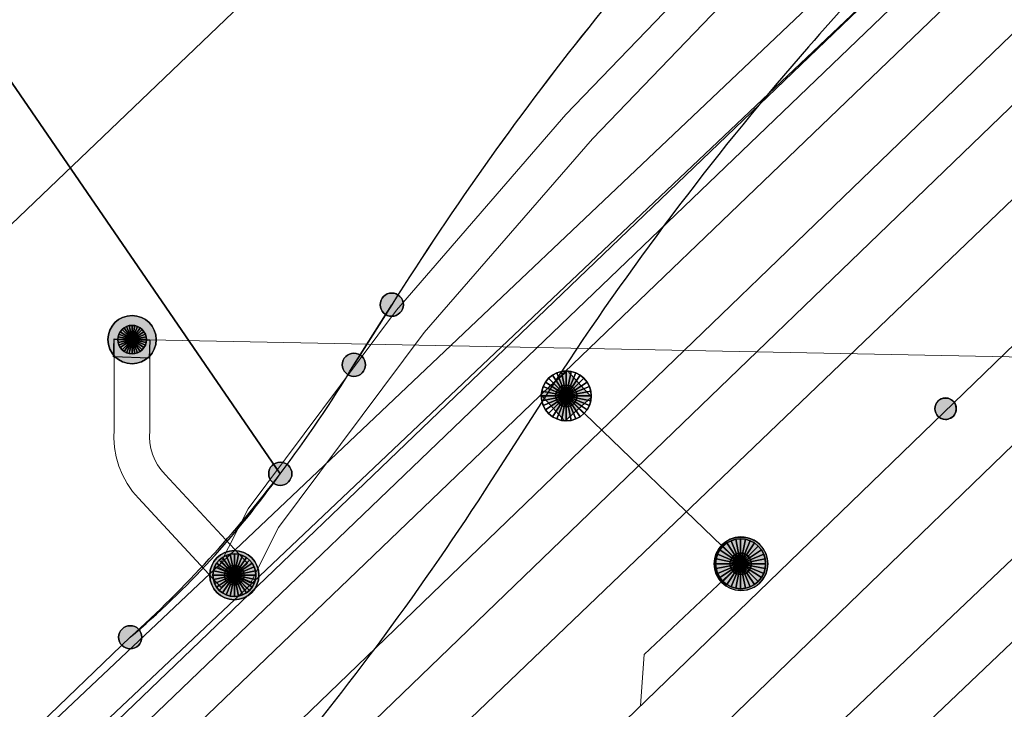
# Model space of a CAD drawing. Header units: metres. Extents: x 2695560 to 2696939, y 1260491 to 1262050.
# Tile 335 of 656: x 2695781 to 2695795, y 1261082 to 1261092. Entities that reach past the tile are written whole.
import ezdxf

# ---------------------------------------------------------------- set-up
doc = ezdxf.new("R2010")
doc.units = ezdxf.units.M
doc.linetypes.add('AUSGEZOGEN', pattern=[0])
for name, color, linetype in [('XR$1$AV_Grenzpunkte', 7, 'AUSGEZOGEN'), ('XR$1$AV_Linien (BB)', 7, 'AUSGEZOGEN'), ('XR$1$AW_LK_Schachtdeckel', 24, 'AUSGEZOGEN'), ('XR$1$AW_LK_Zwischenpunkt', 24, 'AUSGEZOGEN'), ('XR$1$EW_LK_Bauwerk', 1, 'AUSGEZOGEN'), ('XR$1$EW_LK_Knoten', 1, 'AUSGEZOGEN'), ('XR$1$Liegenschaftsgrenzen', 7, 'AUSGEZOGEN'), ('XR$1$PFAV', 255, 'AUSGEZOGEN'), ('XR$1$PFAW', 255, 'AUSGEZOGEN'), ('XR$1$PFEW', 255, 'AUSGEZOGEN'), ('XR$1$RAEW', 8, 'AUSGEZOGEN'), ('XR$1$RP_Abstandslinie', 7, 'AUSGEZOGEN')]:
    doc.layers.add(name, color=color, linetype=linetype)
for name, color, linetype, lineweight in [('XR$2$ABW-Linie-M-ungenau-tot', 6, 'AUSGEZOGEN', 18), ('XR$2$ABW-Linie-R-genau', 4, 'AUSGEZOGEN', 18), ('XR$2$ABW-LinieFlaeche-R-genau', 4, 'AUSGEZOGEN', 18), ('XR$2$ABW-Punkt', 6, 'AUSGEZOGEN', 18), ('XR$2$ELE-Flaeche-oberirdisch', 1, 'AUSGEZOGEN', 18), ('XR$2$ELE-Linie-oberirdisch', 1, 'AUSGEZOGEN', 18), ('XR$2$ELE-LinieFlaeche-genau', 1, 'AUSGEZOGEN', 18), ('XR$2$ELE-Punkt', 1, 'AUSGEZOGEN', 18), ('XR$2$GAS-LinieFlaeche-genau', 12, 'AUSGEZOGEN', 18), ('XR$2$WAS-Linie-genau', 5, 'AUSGEZOGEN', 18)]:
    doc.layers.add(name, color=color, linetype=linetype, lineweight=lineweight)

# ---------------------------------------------------------------- blocks, each defined once
blk = doc.blocks.new('COMPLEXOBJECT_626')
at = {"layer": 'XR$1$AV_Linien (BB)', "color": 7, "linetype": 'AUSGEZOGEN', "transparency": 33554687}
blk.add_line((5787.026, 11085.713), (5787.924, 11087.109), dxfattribs=at)
for centre, radius, start, end in [((5823.513, 11063.642), 42.631, 133.8338, 138.9261), ((5823.465, 11063.693), 42.562, 138.9357, 146.6215), ((5752.646, 11107.596), 40.753, 320.1117, 327.5233)]:
    blk.add_arc(centre, radius, start, end, dxfattribs=at)
blk = doc.blocks.new('COMPLEXOBJECT_644')
at = {"layer": 'XR$1$AV_Linien (BB)', "color": 7, "linetype": 'AUSGEZOGEN', "transparency": 33554687}
blk.add_line((5785.016, 11087.201), (5785.545, 11088.042), dxfattribs=at)
for centre, radius, start, end in [((5821.553, 11065.398), 42.536, 141.2131, 147.8362), ((5770.597, 11095.823), 16.8, 322.841, 329.1229)]:
    blk.add_arc(centre, radius, start, end, dxfattribs=at)
blk = doc.blocks.new('COMPLEXOBJECT_645')
at = {"layer": 'XR$1$AV_Linien (BB)', "color": 7, "linetype": 'AUSGEZOGEN', "transparency": 33554687}
blk.add_line((5763.82, 11066.05), (5781.887, 11083.386), dxfattribs=at)
blk.add_arc((5773.877, 11092.838), 12.389, 310.2789, 324.6798, dxfattribs=at)
blk = doc.blocks.new('BAV15')
at = {"layer": 'XR$1$PFAV', "transparency": 33554687}
blk.add_hatch(color=7, dxfattribs=at).paths.add_polyline_path([(0.5, 0), (0.49, 0.101), (0.459, 0.197), (0.41, 0.286), (0.344, 0.362), (0.264, 0.424), (0.174, 0.469), (0.076, 0.494), (-0.025, 0.499), (-0.125, 0.484), (-0.22, 0.449), (-0.306, 0.395), (-0.379, 0.326), (-0.437, 0.243), (-0.477, 0.15), (-0.497, 0.051), (-0.497, -0.051), (-0.477, -0.15), (-0.437, -0.243), (-0.379, -0.326), (-0.306, -0.395), (-0.22, -0.449), (-0.125, -0.484), (-0.025, -0.499), (0.076, -0.494), (0.174, -0.469), (0.264, -0.424), (0.344, -0.362), (0.41, -0.286), (0.459, -0.197), (0.49, -0.101)])
at = {"color": 7, "transparency": 33554687}
for start, end in [(90, 270), (270, 90)]:
    blk.add_arc((0, 0), 0.5, start, end, dxfattribs=at)
at = {"layer": 'XR$1$PFAV', "transparency": 33554687}
blk.add_circle((0, 0), 0.5, dxfattribs=at)
blk = doc.blocks.new('BAW2082')
at = {"layer": 'XR$1$PFAW', "transparency": 33554687}
blk.add_hatch(color=7, dxfattribs=at).paths.add_polyline_path([(0.509, -0.003), (0.499, 0.098), (0.469, 0.194), (0.42, 0.283), (0.354, 0.359), (0.274, 0.421), (0.183, 0.466), (0.085, 0.491), (-0.016, 0.496), (-0.116, 0.481), (-0.211, 0.446), (-0.297, 0.392), (-0.37, 0.323), (-0.428, 0.24), (-0.468, 0.147), (-0.488, 0.047), (-0.488, -0.054), (-0.468, -0.153), (-0.428, -0.246), (-0.37, -0.329), (-0.297, -0.398), (-0.211, -0.452), (-0.116, -0.487), (-0.016, -0.502), (0.085, -0.497), (0.183, -0.472), (0.274, -0.427), (0.354, -0.366), (0.42, -0.289), (0.469, -0.2), (0.499, -0.104)])
at = {"transparency": 33554687}
for start, end in [(91.1948, 268.8052), (268.8052, 91.1948)]:
    blk.add_arc((0.01, 0), 0.5, start, end, dxfattribs=at)
at = {"layer": 'XR$1$PFAW', "transparency": 33554687}
blk.add_circle((0.009, -0.003), 0.5, dxfattribs=at)
blk = doc.blocks.new('BAW2089')
at = {"layer": 'XR$1$PFAW', "transparency": 33554687}
blk.add_hatch(color=7, dxfattribs=at).paths.add_polyline_path([(-0.5, 0.5), (-0.5, -0.5), (0.5, -0.5), (0.5, 0.5)])
at = {"transparency": 33554687}
blk.add_lwpolyline([(-0.5, 0.5), (0.5, 0.5), (0.5, -0.5), (-0.5, -0.5), (-0.5, 0.5)], close=True, dxfattribs=at)
at = {"layer": 'XR$1$PFAW', "transparency": 33554687}
blk.add_lwpolyline([(-0.5, 0.5), (0.5, 0.5), (0.5, -0.5), (-0.5, -0.5), (-0.5, 0.5)], close=True, dxfattribs=at)
blk = doc.blocks.new('BEWLP2597')
at = {"layer": 'XR$1$PFEW', "transparency": 33554687}
blk.add_hatch(color=7, dxfattribs=at).paths.add_polyline_path([(-0.5, 0), (-0.497, -0.051), (-0.49, -0.101), (-0.477, -0.15), (-0.459, -0.197), (-0.437, -0.243), (-0.41, -0.286), (-0.379, -0.326), (-0.344, -0.362), (-0.306, -0.395), (-0.264, -0.424), (-0.22, -0.449), (-0.174, -0.469), (-0.125, -0.484), (-0.076, -0.494), (-0.025, -0.499), (0.025, -0.499), (0.076, -0.494), (0.125, -0.484), (0.174, -0.469), (0.22, -0.449), (0.264, -0.424), (0.306, -0.395), (0.344, -0.362), (0.379, -0.326), (0.41, -0.286), (0.437, -0.243), (0.459, -0.197), (0.477, -0.15), (0.49, -0.101), (0.497, -0.051), (0.5, 0), (0.497, 0.051), (0.49, 0.101), (0.477, 0.15), (0.459, 0.197), (0.437, 0.243), (0.41, 0.286), (0.379, 0.326), (0.344, 0.362), (0.306, 0.395), (0.264, 0.424), (0.22, 0.449), (0.174, 0.469), (0.125, 0.484), (0.076, 0.494), (0.025, 0.499), (-0.025, 0.499), (-0.076, 0.494), (-0.125, 0.484), (-0.174, 0.469), (-0.22, 0.449), (-0.264, 0.424), (-0.306, 0.395), (-0.344, 0.362), (-0.379, 0.326), (-0.41, 0.286), (-0.437, 0.243), (-0.459, 0.197), (-0.477, 0.15), (-0.49, 0.101), (-0.497, 0.051)])
at = {"color": 1, "transparency": 33554687}
for start, end in [(90, 180), (0, 90), (180, 270), (270, 0)]:
    blk.add_arc((0, 0), 0.5, start, end, dxfattribs=at)
at = {"layer": 'XR$1$PFEW', "transparency": 33554687}
blk.add_circle((0, 0), 0.5, dxfattribs=at)
blk = doc.blocks.new('BEWLP2574')
at = {"layer": 'XR$1$PFEW', "transparency": 33554687}
blk.add_hatch(color=7, dxfattribs=at).paths.add_polyline_path([(-0.5, 0), (-0.497, -0.051), (-0.489, -0.101), (-0.477, -0.15), (-0.459, -0.198), (-0.437, -0.243), (-0.41, -0.286), (-0.379, -0.326), (-0.344, -0.363), (-0.306, -0.396), (-0.264, -0.425), (-0.22, -0.449), (-0.173, -0.469), (-0.125, -0.485), (-0.075, -0.495), (-0.025, -0.5), (0.026, -0.5), (0.076, -0.495), (0.126, -0.485), (0.174, -0.469), (0.221, -0.449), (0.265, -0.425), (0.306, -0.396), (0.345, -0.363), (0.38, -0.326), (0.411, -0.286), (0.437, -0.243), (0.46, -0.198), (0.477, -0.15), (0.49, -0.101), (0.498, -0.051), (0.5, 0), (0.498, 0.05), (0.49, 0.1), (0.477, 0.149), (0.46, 0.197), (0.437, 0.242), (0.411, 0.285), (0.38, 0.325), (0.345, 0.362), (0.306, 0.395), (0.265, 0.424), (0.221, 0.448), (0.174, 0.468), (0.126, 0.484), (0.076, 0.494), (0.026, 0.499), (-0.025, 0.499), (-0.075, 0.494), (-0.125, 0.484), (-0.173, 0.468), (-0.22, 0.448), (-0.264, 0.424), (-0.306, 0.395), (-0.344, 0.362), (-0.379, 0.325), (-0.41, 0.285), (-0.437, 0.242), (-0.459, 0.197), (-0.477, 0.149), (-0.489, 0.1), (-0.497, 0.05)])
at = {"color": 1, "transparency": 33554687}
for start, end in [(90, 180), (0, 90), (180, 270), (270, 0)]:
    blk.add_arc((0, 0), 0.5, start, end, dxfattribs=at)
at = {"layer": 'XR$1$PFEW', "transparency": 33554687}
blk.add_circle((0, 0), 0.5, dxfattribs=at)
blk = doc.blocks.new('BEW957')
at = {"layer": 'XR$1$RAEW', "transparency": 33554687}
blk.add_hatch(color=1, dxfattribs=at).paths.add_polyline_path([(-0.5, 0), (-0.497, -0.051), (-0.49, -0.101), (-0.477, -0.15), (-0.459, -0.197), (-0.437, -0.243), (-0.41, -0.286), (-0.379, -0.326), (-0.344, -0.362), (-0.306, -0.395), (-0.264, -0.424), (-0.22, -0.449), (-0.174, -0.469), (-0.125, -0.484), (-0.076, -0.494), (-0.025, -0.499), (0.025, -0.499), (0.076, -0.494), (0.125, -0.484), (0.174, -0.469), (0.22, -0.449), (0.264, -0.424), (0.306, -0.395), (0.344, -0.362), (0.379, -0.326), (0.41, -0.286), (0.437, -0.243), (0.459, -0.197), (0.477, -0.15), (0.49, -0.101), (0.497, -0.051), (0.5, 0), (0.497, 0.051), (0.49, 0.101), (0.477, 0.15), (0.459, 0.197), (0.437, 0.243), (0.41, 0.286), (0.379, 0.326), (0.344, 0.362), (0.306, 0.395), (0.264, 0.424), (0.22, 0.449), (0.174, 0.469), (0.125, 0.484), (0.076, 0.494), (0.025, 0.499), (-0.025, 0.499), (-0.076, 0.494), (-0.125, 0.484), (-0.174, 0.469), (-0.22, 0.449), (-0.264, 0.424), (-0.306, 0.395), (-0.344, 0.362), (-0.379, 0.326), (-0.41, 0.286), (-0.437, 0.243), (-0.459, 0.197), (-0.477, 0.15), (-0.49, 0.101), (-0.497, 0.051)])
at = {"color": 1, "transparency": 33554687}
for start, end in [(90, 180), (180, 270), (0, 90), (270, 0)]:
    blk.add_arc((0, 0), 0.5, start, end, dxfattribs=at)
at = {"layer": 'XR$1$RAEW', "color": 1, "transparency": 33554687}
blk.add_circle((0, 0), 0.5, dxfattribs=at)
blk = doc.blocks.new('BEWLP2514')
at = {"layer": 'XR$1$PFEW', "transparency": 33554687}
blk.add_hatch(color=7, dxfattribs=at).paths.add_polyline_path([(0.5, 0), (-0.5, 0), (-0.5, -0.5), (0.5, -0.5)])
at = {"color": 1, "transparency": 33554687}
blk.add_lwpolyline([(-0.5, 0), (0.5, 0), (0.5, -0.5), (-0.5, -0.5), (-0.5, 0)], close=True, dxfattribs=at)
at = {"layer": 'XR$1$PFEW', "transparency": 33554687}
for p, q in [((-0.5, -0.5), (-0.5, 0)), ((-0.5, 0), (0.5, 0)), ((0.5, 0), (0.5, -0.5)), ((0.5, -0.5), (-0.5, -0.5))]:
    blk.add_line(p, q, dxfattribs=at)
blk = doc.blocks.new('ELE-SCHACHT_RUND')
at = {"layer": 'XR$2$ELE-Punkt', "linetype": 'AUSGEZOGEN', "lineweight": 25, "transparency": 33554687}
for points in [[(-115, 277, 2500), (0, 0, 2500), (-167, 249, 2500)], [(-115, 277), (0, 0), (-167, 249)], [(-115, 277, 2500), (-115, 277), (-167, 249), (-167, 249, 2500)], [(-59, 294, 2500), (0, 0, 2500), (-115, 277, 2500)], [(-59, 294), (0, 0), (-115, 277)], [(-59, 294, 2500), (-59, 294), (-115, 277), (-115, 277, 2500)], [(0, 300, 2500), (0, 0, 2500), (-59, 294, 2500)], [(0, 300), (0, 0), (-59, 294)], [(0, 300, 2500), (0, 300), (-59, 294), (-59, 294, 2500)], [(59, 294, 2500), (0, 0, 2500), (0, 300, 2500)], [(59, 294), (0, 0), (0, 300)], [(59, 294, 2500), (59, 294), (0, 300), (0, 300, 2500)], [(115, 277, 2500), (0, 0, 2500), (59, 294, 2500)], [(115, 277), (0, 0), (59, 294)], [(167, 249, 2500), (0, 0, 2500), (115, 277, 2500)], [(167, 249), (0, 0), (115, 277)], [(115, 277, 2500), (115, 277), (59, 294), (59, 294, 2500)], [(167, 249, 2500), (167, 249), (115, 277), (115, 277, 2500)], [(-249, 167, 2500), (0, 0, 2500), (-277, 115, 2500)], [(-249, 167), (0, 0), (-277, 115)], [(-249, 167, 2500), (-249, 167), (-277, 115), (-277, 115, 2500)], [(-212, 212, 2500), (0, 0, 2500), (-249, 167, 2500)], [(-212, 212), (0, 0), (-249, 167)], [(-212, 212, 2500), (-212, 212), (-249, 167), (-249, 167, 2500)], [(-167, 249, 2500), (0, 0, 2500), (-212, 212, 2500)], [(-167, 249), (0, 0), (-212, 212)], [(-167, 249, 2500), (-167, 249), (-212, 212), (-212, 212, 2500)], [(212, 212, 2500), (0, 0, 2500), (167, 249, 2500)], [(212, 212), (0, 0), (167, 249)], [(249, 167, 2500), (0, 0, 2500), (212, 212, 2500)], [(249, 167), (0, 0), (212, 212)], [(277, 115, 2500), (0, 0, 2500), (249, 167, 2500)], [(277, 115), (0, 0), (249, 167)], [(212, 212, 2500), (212, 212), (167, 249), (167, 249, 2500)], [(249, 167, 2500), (249, 167), (212, 212), (212, 212, 2500)], [(277, 115, 2500), (277, 115), (249, 167), (249, 167, 2500)], [(-294, 59, 2500), (0, 0, 2500), (-300, 0, 2500)], [(-294, 59), (0, 0), (-300, 0)], [(-294, 59, 2500), (-294, 59), (-300, 0), (-300, 0, 2500)], [(-300, 0, 2500), (0, 0, 2500), (-294, -59, 2500)], [(-300, 0), (0, 0), (-294, -59)], [(-277, 115, 2500), (0, 0, 2500), (-294, 59, 2500)], [(-277, 115), (0, 0), (-294, 59)], [(-277, 115, 2500), (-277, 115), (-294, 59), (-294, 59, 2500)], [(-294, -59, 2500), (0, 0, 2500), (-277, -115, 2500)], [(-294, -59), (0, 0), (-277, -115)], [(-277, -115, 2500), (0, 0, 2500), (-249, -167, 2500)], [(-277, -115), (0, 0), (-249, -167)], [(-249, -167, 2500), (0, 0, 2500), (-212, -212, 2500)], [(-249, -167), (0, 0), (-212, -212)], [(-212, -212, 2500), (0, 0, 2500), (-167, -249, 2500)], [(-212, -212), (0, 0), (-167, -249)], [(-167, -249, 2500), (0, 0, 2500), (-115, -277, 2500)], [(-167, -249), (0, 0), (-115, -277)], [(-115, -277, 2500), (0, 0, 2500), (-59, -294, 2500)], [(-115, -277), (0, 0), (-59, -294)], [(-59, -294, 2500), (0, 0, 2500), (0, -300, 2500)], [(-59, -294), (0, 0), (0, -300)], [(294, 59, 2500), (0, 0, 2500), (277, 115, 2500)], [(294, 59), (0, 0), (277, 115)], [(300, 0, 2500), (0, 0, 2500), (294, 59, 2500)], [(300, 0), (0, 0), (294, 59)], [(0, -300, 2500), (0, 0, 2500), (59, -294, 2500)], [(59, -294, 2500), (0, 0, 2500), (115, -277, 2500)], [(115, -277, 2500), (0, 0, 2500), (167, -249, 2500)], [(167, -249, 2500), (0, 0, 2500), (212, -212, 2500)], [(212, -212, 2500), (0, 0, 2500), (249, -167, 2500)], [(249, -167, 2500), (0, 0, 2500), (277, -115, 2500)], [(277, -115, 2500), (0, 0, 2500), (294, -59, 2500)], [(294, -59, 2500), (0, 0, 2500), (300, 0, 2500)], [(0, -300), (0, 0), (59, -294)], [(59, -294), (0, 0), (115, -277)], [(115, -277), (0, 0), (167, -249)], [(167, -249), (0, 0), (212, -212)], [(212, -212), (0, 0), (249, -167)], [(249, -167), (0, 0), (277, -115)], [(277, -115), (0, 0), (294, -59)], [(294, -59), (0, 0), (300, 0)], [(294, 59, 2500), (294, 59), (277, 115), (277, 115, 2500)], [(300, 0, 2500), (300, 0), (294, 59), (294, 59, 2500)], [(-300, 0, 2500), (-300, 0), (-294, -59), (-294, -59, 2500)], [(-294, -59, 2500), (-294, -59), (-277, -115), (-277, -115, 2500)], [(-277, -115, 2500), (-277, -115), (-249, -167), (-249, -167, 2500)], [(249, -167, 2500), (249, -167), (277, -115), (277, -115, 2500)], [(277, -115, 2500), (277, -115), (294, -59), (294, -59, 2500)], [(294, -59, 2500), (294, -59), (300, 0), (300, 0, 2500)], [(-249, -167, 2500), (-249, -167), (-212, -212), (-212, -212, 2500)], [(-212, -212, 2500), (-212, -212), (-167, -249), (-167, -249, 2500)], [(-167, -249, 2500), (-167, -249), (-115, -277), (-115, -277, 2500)], [(115, -277, 2500), (115, -277), (167, -249), (167, -249, 2500)], [(167, -249, 2500), (167, -249), (212, -212), (212, -212, 2500)], [(212, -212, 2500), (212, -212), (249, -167), (249, -167, 2500)], [(-115, -277, 2500), (-115, -277), (-59, -294), (-59, -294, 2500)], [(-59, -294, 2500), (-59, -294), (0, -300), (0, -300, 2500)], [(0, -300, 2500), (0, -300), (59, -294), (59, -294, 2500)], [(59, -294, 2500), (59, -294), (115, -277), (115, -277, 2500)]]:
    blk.add_3dface(points, dxfattribs=at)
blk = doc.blocks.new('ELE-TRAGWERK')
at = {"layer": 'XR$2$ELE-Punkt', "linetype": 'AUSGEZOGEN', "lineweight": 25, "transparency": 33554687}
blk.add_line((-141, -141, 2500), (141, 141, 2500), dxfattribs=at)
for points in [[(-141, 141, 2500), (0, 0, 2500), (-166, 111, 2500)], [(-141, 141), (0, 0), (-166, 111)], [(-141, 141, 2500), (-141, 141), (-166, 111), (-166, 111, 2500)], [(-111, 166, 2500), (0, 0, 2500), (-141, 141, 2500)], [(-111, 166), (0, 0), (-141, 141)], [(-111, 166, 2500), (-111, 166), (-141, 141), (-141, 141, 2500)], [(-77, 185, 2500), (0, 0, 2500), (-111, 166, 2500)], [(-77, 185), (0, 0), (-111, 166)], [(-77, 185, 2500), (-77, 185), (-111, 166), (-111, 166, 2500)], [(-39, 196, 2500), (0, 0, 2500), (-77, 185, 2500)], [(-39, 196), (0, 0), (-77, 185)], [(-39, 196, 2500), (-39, 196), (-77, 185), (-77, 185, 2500)], [(0, 200, 2500), (0, 0, 2500), (-39, 196, 2500)], [(0, 200), (0, 0), (-39, 196)], [(0, 200, 2500), (0, 200), (-39, 196), (-39, 196, 2500)], [(39, 196, 2500), (0, 0, 2500), (0, 200, 2500)], [(39, 196), (0, 0), (0, 200)], [(39, 196, 2500), (39, 196), (0, 200), (0, 200, 2500)], [(77, 185, 2500), (0, 0, 2500), (39, 196, 2500)], [(77, 185), (0, 0), (39, 196)], [(111, 166, 2500), (0, 0, 2500), (77, 185, 2500)], [(111, 166), (0, 0), (77, 185)], [(141, 141, 2500), (0, 0, 2500), (111, 166, 2500)], [(141, 141), (0, 0), (111, 166)], [(166, 111, 2500), (0, 0, 2500), (141, 141, 2500)], [(166, 111), (0, 0), (141, 141)], [(77, 185, 2500), (77, 185), (39, 196), (39, 196, 2500)], [(111, 166, 2500), (111, 166), (77, 185), (77, 185, 2500)], [(141, 141, 2500), (141, 141), (111, 166), (111, 166, 2500)], [(166, 111, 2500), (166, 111), (141, 141), (141, 141, 2500)], [(-196, 39, 2500), (0, 0, 2500), (-200, 0, 2500)], [(-196, 39), (0, 0), (-200, 0)], [(-196, 39, 2500), (-196, 39), (-200, 0), (-200, 0, 2500)], [(-200, 0, 2500), (0, 0, 2500), (-196, -39, 2500)], [(-200, 0), (0, 0), (-196, -39)], [(-185, 77, 2500), (0, 0, 2500), (-196, 39, 2500)], [(-185, 77), (0, 0), (-196, 39)], [(-185, 77, 2500), (-185, 77), (-196, 39), (-196, 39, 2500)], [(-196, -39, 2500), (0, 0, 2500), (-185, -77, 2500)], [(-196, -39), (0, 0), (-185, -77)], [(-166, 111, 2500), (0, 0, 2500), (-185, 77, 2500)], [(-166, 111), (0, 0), (-185, 77)], [(-166, 111, 2500), (-166, 111), (-185, 77), (-185, 77, 2500)], [(-185, -77, 2500), (0, 0, 2500), (-166, -111, 2500)], [(-185, -77), (0, 0), (-166, -111)], [(-166, -111, 2500), (0, 0, 2500), (-141, -141, 2500)], [(-166, -111), (0, 0), (-141, -141)], [(-141, -141, 2500), (0, 0, 2500), (-111, -166, 2500)], [(-141, -141), (0, 0), (-111, -166)], [(-111, -166, 2500), (0, 0, 2500), (-77, -185, 2500)], [(-111, -166), (0, 0), (-77, -185)], [(-77, -185, 2500), (0, 0, 2500), (-39, -196, 2500)], [(-77, -185), (0, 0), (-39, -196)], [(-39, -196, 2500), (0, 0, 2500), (0, -200, 2500)], [(-39, -196), (0, 0), (0, -200)], [(185, 77, 2500), (0, 0, 2500), (166, 111, 2500)], [(185, 77), (0, 0), (166, 111)], [(196, 39, 2500), (0, 0, 2500), (185, 77, 2500)], [(196, 39), (0, 0), (185, 77)], [(200, 0, 2500), (0, 0, 2500), (196, 39, 2500)], [(200, 0), (0, 0), (196, 39)], [(0, -200, 2500), (0, 0, 2500), (39, -196, 2500)], [(39, -196, 2500), (0, 0, 2500), (77, -185, 2500)], [(77, -185, 2500), (0, 0, 2500), (111, -166, 2500)], [(111, -166, 2500), (0, 0, 2500), (141, -141, 2500)], [(141, -141, 2500), (0, 0, 2500), (166, -111, 2500)], [(166, -111, 2500), (0, 0, 2500), (185, -77, 2500)], [(185, -77, 2500), (0, 0, 2500), (196, -39, 2500)], [(196, -39, 2500), (0, 0, 2500), (200, 0, 2500)], [(0, -200), (0, 0), (39, -196)], [(39, -196), (0, 0), (77, -185)], [(77, -185), (0, 0), (111, -166)], [(111, -166), (0, 0), (141, -141)], [(141, -141), (0, 0), (166, -111)], [(166, -111), (0, 0), (185, -77)], [(185, -77), (0, 0), (196, -39)], [(196, -39), (0, 0), (200, 0)], [(185, 77, 2500), (185, 77), (166, 111), (166, 111, 2500)], [(196, 39, 2500), (196, 39), (185, 77), (185, 77, 2500)], [(200, 0, 2500), (200, 0), (196, 39), (196, 39, 2500)], [(-200, 0, 2500), (-200, 0), (-196, -39), (-196, -39, 2500)], [(-196, -39, 2500), (-196, -39), (-185, -77), (-185, -77, 2500)], [(-185, -77, 2500), (-185, -77), (-166, -111), (-166, -111, 2500)], [(-166, -111, 2500), (-166, -111), (-141, -141), (-141, -141, 2500)], [(141, -141, 2500), (141, -141), (166, -111), (166, -111, 2500)], [(166, -111, 2500), (166, -111), (185, -77), (185, -77, 2500)], [(185, -77, 2500), (185, -77), (196, -39), (196, -39, 2500)], [(196, -39, 2500), (196, -39), (200, 0), (200, 0, 2500)], [(-141, -141, 2500), (-141, -141), (-111, -166), (-111, -166, 2500)], [(-111, -166, 2500), (-111, -166), (-77, -185), (-77, -185, 2500)], [(-77, -185, 2500), (-77, -185), (-39, -196), (-39, -196, 2500)], [(-39, -196, 2500), (-39, -196), (0, -200), (0, -200, 2500)], [(0, -200, 2500), (0, -200), (39, -196), (39, -196, 2500)], [(39, -196, 2500), (39, -196), (77, -185), (77, -185, 2500)], [(77, -185, 2500), (77, -185), (111, -166), (111, -166, 2500)], [(111, -166, 2500), (111, -166), (141, -141), (141, -141, 2500)]]:
    blk.add_3dface(points, dxfattribs=at)
blk = doc.blocks.new('ABW-EINLAUFSCHACHT_RUND')
at = {"layer": 'XR$2$ABW-Linie-M-ungenau-tot', "linetype": 'AUSGEZOGEN', "lineweight": 25, "transparency": 33554687}
for points in [[(-57, 139, 2500), (0, 0, 2500), (-83, 125, 2500)], [(-57, 139), (0, 0), (-83, 125)], [(-57, 139, 2500), (-57, 139), (-83, 125), (-83, 125, 2500)], [(-29, 147, 2500), (0, 0, 2500), (-57, 139, 2500)], [(-29, 147), (0, 0), (-57, 139)], [(-29, 147, 2500), (-29, 147), (-57, 139), (-57, 139, 2500)], [(0, 150, 2500), (0, 0, 2500), (-29, 147, 2500)], [(0, 150), (0, 0), (-29, 147)], [(0, 150, 2500), (0, 150), (-29, 147), (-29, 147, 2500)], [(29, 147, 2500), (0, 0, 2500), (0, 150, 2500)], [(29, 147), (0, 0), (0, 150)], [(29, 147, 2500), (29, 147), (0, 150), (0, 150, 2500)], [(57, 139, 2500), (0, 0, 2500), (29, 147, 2500)], [(57, 139), (0, 0), (29, 147)], [(83, 125, 2500), (0, 0, 2500), (57, 139, 2500)], [(83, 125), (0, 0), (57, 139)], [(57, 139, 2500), (57, 139), (29, 147), (29, 147, 2500)], [(83, 125, 2500), (83, 125), (57, 139), (57, 139, 2500)], [(-147, 29, 2500), (0, 0, 2500), (-150, 0, 2500)], [(-147, 29), (0, 0), (-150, 0)], [(-147, 29, 2500), (-147, 29), (-150, 0), (-150, 0, 2500)], [(-150, 0, 2500), (0, 0, 2500), (-147, -29, 2500)], [(-150, 0), (0, 0), (-147, -29)], [(-150, 0, 2500), (-150, 0), (-147, -29), (-147, -29, 2500)], [(-139, 57, 2500), (0, 0, 2500), (-147, 29, 2500)], [(-139, 57), (0, 0), (-147, 29)], [(-139, 57, 2500), (-139, 57), (-147, 29), (-147, 29, 2500)], [(-147, -29, 2500), (0, 0, 2500), (-139, -57, 2500)], [(-147, -29), (0, 0), (-139, -57)], [(-125, 83, 2500), (0, 0, 2500), (-139, 57, 2500)], [(-125, 83), (0, 0), (-139, 57)], [(-125, 83, 2500), (-125, 83), (-139, 57), (-139, 57, 2500)], [(-139, -57, 2500), (0, 0, 2500), (-125, -83, 2500)], [(-139, -57), (0, 0), (-125, -83)], [(-106, 106, 2500), (0, 0, 2500), (-125, 83, 2500)], [(-106, 106), (0, 0), (-125, 83)], [(-106, 106, 2500), (-106, 106), (-125, 83), (-125, 83, 2500)], [(-125, -83, 2500), (0, 0, 2500), (-106, -106, 2500)], [(-125, -83), (0, 0), (-106, -106)], [(-83, 125, 2500), (0, 0, 2500), (-106, 106, 2500)], [(-83, 125), (0, 0), (-106, 106)], [(-83, 125, 2500), (-83, 125), (-106, 106), (-106, 106, 2500)], [(-106, -106, 2500), (0, 0, 2500), (-83, -125, 2500)], [(-106, -106), (0, 0), (-83, -125)], [(-83, -125, 2500), (0, 0, 2500), (-57, -139, 2500)], [(-83, -125), (0, 0), (-57, -139)], [(-57, -139, 2500), (0, 0, 2500), (-29, -147, 2500)], [(-57, -139), (0, 0), (-29, -147)], [(-29, -147, 2500), (0, 0, 2500), (0, -150, 2500)], [(-29, -147), (0, 0), (0, -150)], [(106, 106, 2500), (0, 0, 2500), (83, 125, 2500)], [(106, 106), (0, 0), (83, 125)], [(125, 83, 2500), (0, 0, 2500), (106, 106, 2500)], [(125, 83), (0, 0), (106, 106)], [(139, 57, 2500), (0, 0, 2500), (125, 83, 2500)], [(139, 57), (0, 0), (125, 83)], [(147, 29, 2500), (0, 0, 2500), (139, 57, 2500)], [(147, 29), (0, 0), (139, 57)], [(150, 0, 2500), (0, 0, 2500), (147, 29, 2500)], [(150, 0), (0, 0), (147, 29)], [(0, -150, 2500), (0, 0, 2500), (29, -147, 2500)], [(29, -147, 2500), (0, 0, 2500), (57, -139, 2500)], [(57, -139, 2500), (0, 0, 2500), (83, -125, 2500)], [(83, -125, 2500), (0, 0, 2500), (106, -106, 2500)], [(106, -106, 2500), (0, 0, 2500), (125, -83, 2500)], [(125, -83, 2500), (0, 0, 2500), (139, -57, 2500)], [(139, -57, 2500), (0, 0, 2500), (147, -29, 2500)], [(147, -29, 2500), (0, 0, 2500), (150, 0, 2500)], [(0, -150), (0, 0), (29, -147)], [(29, -147), (0, 0), (57, -139)], [(57, -139), (0, 0), (83, -125)], [(83, -125), (0, 0), (106, -106)], [(106, -106), (0, 0), (125, -83)], [(125, -83), (0, 0), (139, -57)], [(139, -57), (0, 0), (147, -29)], [(147, -29), (0, 0), (150, 0)], [(106, 106, 2500), (106, 106), (83, 125), (83, 125, 2500)], [(125, 83, 2500), (125, 83), (106, 106), (106, 106, 2500)], [(139, 57, 2500), (139, 57), (125, 83), (125, 83, 2500)], [(147, 29, 2500), (147, 29), (139, 57), (139, 57, 2500)], [(150, 0, 2500), (150, 0), (147, 29), (147, 29, 2500)], [(147, -29, 2500), (147, -29), (150, 0), (150, 0, 2500)], [(-147, -29, 2500), (-147, -29), (-139, -57), (-139, -57, 2500)], [(-139, -57, 2500), (-139, -57), (-125, -83), (-125, -83, 2500)], [(-125, -83, 2500), (-125, -83), (-106, -106), (-106, -106, 2500)], [(-106, -106, 2500), (-106, -106), (-83, -125), (-83, -125, 2500)], [(-83, -125, 2500), (-83, -125), (-57, -139), (-57, -139, 2500)], [(57, -139, 2500), (57, -139), (83, -125), (83, -125, 2500)], [(83, -125, 2500), (83, -125), (106, -106), (106, -106, 2500)], [(106, -106, 2500), (106, -106), (125, -83), (125, -83, 2500)], [(125, -83, 2500), (125, -83), (139, -57), (139, -57, 2500)], [(139, -57, 2500), (139, -57), (147, -29), (147, -29, 2500)], [(-57, -139, 2500), (-57, -139), (-29, -147), (-29, -147, 2500)], [(-29, -147, 2500), (-29, -147), (0, -150), (0, -150, 2500)], [(0, -150, 2500), (0, -150), (29, -147), (29, -147, 2500)], [(29, -147, 2500), (29, -147), (57, -139), (57, -139, 2500)]]:
    blk.add_3dface(points, dxfattribs=at)
blk = doc.blocks.new('ABW-SCHLAMMSAMMLER_RUND')
at = {"layer": 'XR$2$ABW-Punkt', "linetype": 'AUSGEZOGEN', "lineweight": 13, "transparency": 33554687}
for p, q in [((-70, 75, 2500), (70, 75, 2500)), ((-70, -75, 2500), (70, -75, 2500))]:
    blk.add_line(p, q, dxfattribs=at)
blk.add_polyline3d([(90, 0, 2500), (0, 0, 2500), (-90, 0, 2500)], dxfattribs=at)
at = {"layer": 'XR$2$ABW-Punkt', "linetype": 'AUSGEZOGEN', "lineweight": 25, "transparency": 33554687}
for points in [[(-57, 139, 2500), (0, 0, 2500), (-83, 125, 2500)], [(-57, 139), (0, 0), (-83, 125)], [(-57, 139, 2500), (-57, 139), (-83, 125), (-83, 125, 2500)], [(-29, 147, 2500), (0, 0, 2500), (-57, 139, 2500)], [(-29, 147), (0, 0), (-57, 139)], [(-29, 147, 2500), (-29, 147), (-57, 139), (-57, 139, 2500)], [(0, 150, 2500), (0, 0, 2500), (-29, 147, 2500)], [(0, 150), (0, 0), (-29, 147)], [(0, 150, 2500), (0, 150), (-29, 147), (-29, 147, 2500)], [(29, 147, 2500), (0, 0, 2500), (0, 150, 2500)], [(29, 147), (0, 0), (0, 150)], [(29, 147, 2500), (29, 147), (0, 150), (0, 150, 2500)], [(57, 139, 2500), (0, 0, 2500), (29, 147, 2500)], [(57, 139), (0, 0), (29, 147)], [(83, 125, 2500), (0, 0, 2500), (57, 139, 2500)], [(83, 125), (0, 0), (57, 139)], [(57, 139, 2500), (57, 139), (29, 147), (29, 147, 2500)], [(83, 125, 2500), (83, 125), (57, 139), (57, 139, 2500)], [(-147, 29, 2500), (0, 0, 2500), (-150, 0, 2500)], [(-147, 29), (0, 0), (-150, 0)], [(-147, 29, 2500), (-147, 29), (-150, 0), (-150, 0, 2500)], [(-150, 0, 2500), (0, 0, 2500), (-147, -29, 2500)], [(-150, 0), (0, 0), (-147, -29)], [(-139, 57, 2500), (0, 0, 2500), (-147, 29, 2500)], [(-139, 57), (0, 0), (-147, 29)], [(-139, 57, 2500), (-139, 57), (-147, 29), (-147, 29, 2500)], [(-147, -29, 2500), (0, 0, 2500), (-139, -57, 2500)], [(-147, -29), (0, 0), (-139, -57)], [(-125, 83, 2500), (0, 0, 2500), (-139, 57, 2500)], [(-125, 83), (0, 0), (-139, 57)], [(-125, 83, 2500), (-125, 83), (-139, 57), (-139, 57, 2500)], [(-139, -57, 2500), (0, 0, 2500), (-125, -83, 2500)], [(-139, -57), (0, 0), (-125, -83)], [(-106, 106, 2500), (0, 0, 2500), (-125, 83, 2500)], [(-106, 106), (0, 0), (-125, 83)], [(-106, 106, 2500), (-106, 106), (-125, 83), (-125, 83, 2500)], [(-125, -83, 2500), (0, 0, 2500), (-106, -106, 2500)], [(-125, -83), (0, 0), (-106, -106)], [(-83, 125, 2500), (0, 0, 2500), (-106, 106, 2500)], [(-83, 125), (0, 0), (-106, 106)], [(-83, 125, 2500), (-83, 125), (-106, 106), (-106, 106, 2500)], [(-106, -106, 2500), (0, 0, 2500), (-83, -125, 2500)], [(-106, -106), (0, 0), (-83, -125)], [(-83, -125, 2500), (0, 0, 2500), (-57, -139, 2500)], [(-83, -125), (0, 0), (-57, -139)], [(-57, -139, 2500), (0, 0, 2500), (-29, -147, 2500)], [(-57, -139), (0, 0), (-29, -147)], [(-29, -147, 2500), (0, 0, 2500), (0, -150, 2500)], [(-29, -147), (0, 0), (0, -150)], [(106, 106, 2500), (0, 0, 2500), (83, 125, 2500)], [(106, 106), (0, 0), (83, 125)], [(125, 83, 2500), (0, 0, 2500), (106, 106, 2500)], [(125, 83), (0, 0), (106, 106)], [(139, 57, 2500), (0, 0, 2500), (125, 83, 2500)], [(139, 57), (0, 0), (125, 83)], [(147, 29, 2500), (0, 0, 2500), (139, 57, 2500)], [(147, 29), (0, 0), (139, 57)], [(150, 0, 2500), (0, 0, 2500), (147, 29, 2500)], [(150, 0), (0, 0), (147, 29)], [(0, -150, 2500), (0, 0, 2500), (29, -147, 2500)], [(29, -147, 2500), (0, 0, 2500), (57, -139, 2500)], [(57, -139, 2500), (0, 0, 2500), (83, -125, 2500)], [(83, -125, 2500), (0, 0, 2500), (106, -106, 2500)], [(106, -106, 2500), (0, 0, 2500), (125, -83, 2500)], [(125, -83, 2500), (0, 0, 2500), (139, -57, 2500)], [(139, -57, 2500), (0, 0, 2500), (147, -29, 2500)], [(147, -29, 2500), (0, 0, 2500), (150, 0, 2500)], [(0, -150), (0, 0), (29, -147)], [(29, -147), (0, 0), (57, -139)], [(57, -139), (0, 0), (83, -125)], [(83, -125), (0, 0), (106, -106)], [(106, -106), (0, 0), (125, -83)], [(125, -83), (0, 0), (139, -57)], [(139, -57), (0, 0), (147, -29)], [(147, -29), (0, 0), (150, 0)], [(106, 106, 2500), (106, 106), (83, 125), (83, 125, 2500)], [(125, 83, 2500), (125, 83), (106, 106), (106, 106, 2500)], [(139, 57, 2500), (139, 57), (125, 83), (125, 83, 2500)], [(147, 29, 2500), (147, 29), (139, 57), (139, 57, 2500)], [(150, 0, 2500), (150, 0), (147, 29), (147, 29, 2500)], [(-150, 0, 2500), (-150, 0), (-147, -29), (-147, -29, 2500)], [(-147, -29, 2500), (-147, -29), (-139, -57), (-139, -57, 2500)], [(-139, -57, 2500), (-139, -57), (-125, -83), (-125, -83, 2500)], [(-125, -83, 2500), (-125, -83), (-106, -106), (-106, -106, 2500)], [(-106, -106, 2500), (-106, -106), (-83, -125), (-83, -125, 2500)], [(-83, -125, 2500), (-83, -125), (-57, -139), (-57, -139, 2500)], [(57, -139, 2500), (57, -139), (83, -125), (83, -125, 2500)], [(83, -125, 2500), (83, -125), (106, -106), (106, -106, 2500)], [(106, -106, 2500), (106, -106), (125, -83), (125, -83, 2500)], [(125, -83, 2500), (125, -83), (139, -57), (139, -57, 2500)], [(139, -57, 2500), (139, -57), (147, -29), (147, -29, 2500)], [(147, -29, 2500), (147, -29), (150, 0), (150, 0, 2500)], [(-57, -139, 2500), (-57, -139), (-29, -147), (-29, -147, 2500)], [(-29, -147, 2500), (-29, -147), (0, -150), (0, -150, 2500)], [(0, -150, 2500), (0, -150), (29, -147), (29, -147, 2500)], [(29, -147, 2500), (29, -147), (57, -139), (57, -139, 2500)]]:
    blk.add_3dface(points, dxfattribs=at)
blk = doc.blocks.new('ABW-DECKEL')
at = {"layer": 'XR$2$ABW-Punkt', "linetype": 'AUSGEZOGEN', "lineweight": 25, "transparency": 33554687}
for points in [[(-194, 291, 2500), (0, 0, 2500), (-247, 247, 2500)], [(-194, 291), (0, 0), (-247, 247)], [(-194, 291, 2500), (-194, 291), (-247, 247), (-247, 247, 2500)], [(-134, 323, 2500), (0, 0, 2500), (-194, 291, 2500)], [(-134, 323), (0, 0), (-194, 291)], [(-134, 323, 2500), (-134, 323), (-194, 291), (-194, 291, 2500)], [(-68, 343, 2500), (0, 0, 2500), (-134, 323, 2500)], [(-68, 343), (0, 0), (-134, 323)], [(-68, 343, 2500), (-68, 343), (-134, 323), (-134, 323, 2500)], [(0, 350, 2500), (0, 0, 2500), (-68, 343, 2500)], [(0, 350), (0, 0), (-68, 343)], [(0, 350, 2500), (0, 350), (-68, 343), (-68, 343, 2500)], [(68, 343, 2500), (0, 0, 2500), (0, 350, 2500)], [(68, 343), (0, 0), (0, 350)], [(68, 343, 2500), (68, 343), (0, 350), (0, 350, 2500)], [(134, 323, 2500), (0, 0, 2500), (68, 343, 2500)], [(134, 323), (0, 0), (68, 343)], [(194, 291, 2500), (0, 0, 2500), (134, 323, 2500)], [(194, 291), (0, 0), (134, 323)], [(247, 247, 2500), (0, 0, 2500), (194, 291, 2500)], [(247, 247), (0, 0), (194, 291)], [(134, 323, 2500), (134, 323), (68, 343), (68, 343, 2500)], [(194, 291, 2500), (194, 291), (134, 323), (134, 323, 2500)], [(247, 247, 2500), (247, 247), (194, 291), (194, 291, 2500)], [(-291, 194, 2500), (0, 0, 2500), (-323, 134, 2500)], [(-291, 194), (0, 0), (-323, 134)], [(-291, 194, 2500), (-291, 194), (-323, 134), (-323, 134, 2500)], [(-247, 247, 2500), (0, 0, 2500), (-291, 194, 2500)], [(-247, 247), (0, 0), (-291, 194)], [(-247, 247, 2500), (-247, 247), (-291, 194), (-291, 194, 2500)], [(291, 194, 2500), (0, 0, 2500), (247, 247, 2500)], [(291, 194), (0, 0), (247, 247)], [(323, 134, 2500), (0, 0, 2500), (291, 194, 2500)], [(323, 134), (0, 0), (291, 194)], [(291, 194, 2500), (291, 194), (247, 247), (247, 247, 2500)], [(323, 134, 2500), (323, 134), (291, 194), (291, 194, 2500)], [(-343, 68, 2500), (0, 0, 2500), (-350, 0, 2500)], [(-343, 68), (0, 0), (-350, 0)], [(-343, 68, 2500), (-343, 68), (-350, 0), (-350, 0, 2500)], [(-350, 0, 2500), (0, 0, 2500), (-343, -68, 2500)], [(-350, 0), (0, 0), (-343, -68)], [(-323, 134, 2500), (0, 0, 2500), (-343, 68, 2500)], [(-323, 134), (0, 0), (-343, 68)], [(-323, 134, 2500), (-323, 134), (-343, 68), (-343, 68, 2500)], [(-343, -68, 2500), (0, 0, 2500), (-323, -134, 2500)], [(-343, -68), (0, 0), (-323, -134)], [(-323, -134, 2500), (0, 0, 2500), (-291, -194, 2500)], [(-323, -134), (0, 0), (-291, -194)], [(-291, -194, 2500), (0, 0, 2500), (-247, -247, 2500)], [(-291, -194), (0, 0), (-247, -247)], [(-247, -247, 2500), (0, 0, 2500), (-194, -291, 2500)], [(-247, -247), (0, 0), (-194, -291)], [(-194, -291, 2500), (0, 0, 2500), (-134, -323, 2500)], [(-194, -291), (0, 0), (-134, -323)], [(-134, -323, 2500), (0, 0, 2500), (-68, -343, 2500)], [(-134, -323), (0, 0), (-68, -343)], [(-68, -343, 2500), (0, 0, 2500), (0, -350, 2500)], [(-68, -343), (0, 0), (0, -350)], [(343, 68, 2500), (0, 0, 2500), (323, 134, 2500)], [(343, 68), (0, 0), (323, 134)], [(350, 0, 2500), (0, 0, 2500), (343, 68, 2500)], [(350, 0), (0, 0), (343, 68)], [(0, -350, 2500), (0, 0, 2500), (68, -343, 2500)], [(68, -343, 2500), (0, 0, 2500), (134, -323, 2500)], [(134, -323, 2500), (0, 0, 2500), (194, -291, 2500)], [(194, -291, 2500), (0, 0, 2500), (247, -247, 2500)], [(247, -247, 2500), (0, 0, 2500), (291, -194, 2500)], [(291, -194, 2500), (0, 0, 2500), (323, -134, 2500)], [(323, -134, 2500), (0, 0, 2500), (343, -68, 2500)], [(343, -68, 2500), (0, 0, 2500), (350, 0, 2500)], [(0, -350), (0, 0), (68, -343)], [(68, -343), (0, 0), (134, -323)], [(134, -323), (0, 0), (194, -291)], [(194, -291), (0, 0), (247, -247)], [(247, -247), (0, 0), (291, -194)], [(291, -194), (0, 0), (323, -134)], [(323, -134), (0, 0), (343, -68)], [(343, -68), (0, 0), (350, 0)], [(343, 68, 2500), (343, 68), (323, 134), (323, 134, 2500)], [(350, 0, 2500), (350, 0), (343, 68), (343, 68, 2500)], [(-350, 0, 2500), (-350, 0), (-343, -68), (-343, -68, 2500)], [(-343, -68, 2500), (-343, -68), (-323, -134), (-323, -134, 2500)], [(-323, -134, 2500), (-323, -134), (-291, -194), (-291, -194, 2500)], [(291, -194, 2500), (291, -194), (323, -134), (323, -134, 2500)], [(323, -134, 2500), (323, -134), (343, -68), (343, -68, 2500)], [(343, -68, 2500), (343, -68), (350, 0), (350, 0, 2500)], [(-291, -194, 2500), (-291, -194), (-247, -247), (-247, -247, 2500)], [(-247, -247, 2500), (-247, -247), (-194, -291), (-194, -291, 2500)], [(194, -291, 2500), (194, -291), (247, -247), (247, -247, 2500)], [(247, -247, 2500), (247, -247), (291, -194), (291, -194, 2500)], [(-194, -291, 2500), (-194, -291), (-134, -323), (-134, -323, 2500)], [(-134, -323, 2500), (-134, -323), (-68, -343), (-68, -343, 2500)], [(-68, -343, 2500), (-68, -343), (0, -350), (0, -350, 2500)], [(0, -350, 2500), (0, -350), (68, -343), (68, -343, 2500)], [(68, -343, 2500), (68, -343), (134, -323), (134, -323, 2500)], [(134, -323, 2500), (134, -323), (194, -291), (194, -291, 2500)]]:
    blk.add_3dface(points, dxfattribs=at)

msp = doc.modelspace()

# ---------------------------------------------------------------- linework, layer by layer
at = {"layer": 'XR$1$AV_Linien (BB)', "color": 7, "linetype": 'AUSGEZOGEN', "transparency": 33554687}
msp.add_lwpolyline([(2695758.06, 1261124.739), (2695769.4, 1261108.17), (2695784.956, 1261085.485)], dxfattribs=at)
at = {"layer": 'XR$1$Liegenschaftsgrenzen', "color": 7, "linetype": 'AUSGEZOGEN', "transparency": 33554687}
for p, q in [((2695786.515, 1261087.852), (2695785.986, 1261087.011)), ((2695764.79, 1261065.86), (2695782.857, 1261083.196))]:
    msp.add_line(p, q, dxfattribs=at)
msp.add_lwpolyline([(2695784.956, 1261085.485), (2695769.4, 1261108.17), (2695758.06, 1261124.739)], dxfattribs=at)
for centre, radius, start, end in [((2695822.575, 1261065.171), 42.6, 134.6047, 147.8313), ((2695771.567, 1261095.633), 16.8, 322.841, 329.1229), ((2695771.627, 1261095.601), 16.733, 312.1545, 322.8042)]:
    msp.add_arc(centre, radius, start, end, dxfattribs=at)
at = {"layer": 'XR$1$RP_Abstandslinie', "color": 7, "linetype": 'AUSGEZOGEN', "transparency": 33554687}
msp.add_lwpolyline([(2695742.27, 1261051.74), (2695779.91, 1261087.75), (2695816.03, 1261122.32), (2695859.01, 1261163.45), (2695885.13, 1261188.53)], dxfattribs=at)
at = {"layer": 'XR$2$ABW-Linie-R-genau', "linetype": 'AUSGEZOGEN', "transparency": 33554687}
msp.add_line((2695788.957, 1261086.575), (2695791.396, 1261084.225), dxfattribs=at)
msp.add_lwpolyline([(2695791.396, 1261084.225), (2695790.045, 1261082.953), (2695789.997, 1261082.24)], dxfattribs=at)
at = {"layer": 'XR$2$ABW-LinieFlaeche-R-genau', "linetype": 'AUSGEZOGEN', "transparency": 33554687}
msp.add_lwpolyline([(2695798.799, 1261089.368), (2695762.081, 1261053.824), (2695761.385, 1261054.542), (2695798.103, 1261090.086), (2695798.799, 1261089.368)], close=True, dxfattribs=at)
at = {"layer": 'XR$2$ELE-Flaeche-oberirdisch', "transparency": 33554687}
for points in [[(2695770.604, 1261067.985), (2695771.103, 1261067.466), (2695784.445, 1261080.268), (2695799.598, 1261094.893), (2695799.098, 1261095.411), (2695783.946, 1261080.787), (2695770.604, 1261067.985)], [(2695799.598, 1261094.893), (2695784.445, 1261080.268), (2695771.103, 1261067.466), (2695771.676, 1261066.868), (2695785.088, 1261079.639), (2695800.276, 1261094.19), (2695799.598, 1261094.893)], [(2695722.34, 1261014.616), (2695722.974, 1261013.952), (2695740.51, 1261030.698), (2695765.876, 1261055.225), (2695796.333, 1261084.211), (2695795.759, 1261084.828), (2695765.28, 1261055.852), (2695739.874, 1261031.361), (2695722.34, 1261014.616)]]:
    msp.add_lwpolyline(points, close=True, dxfattribs=at)
at = {"layer": 'XR$2$ELE-Linie-oberirdisch', "transparency": 33554687}
msp.add_line((2695782.883, 1261087.363), (2695800.487, 1261087.015), dxfattribs=at)
at = {"layer": 'XR$2$ELE-LinieFlaeche-genau', "linetype": 'AUSGEZOGEN', "transparency": 33554687}
msp.add_lwpolyline([(2695806.855, 1261106.644), (2695799.074, 1261098.241), (2695798.389, 1261097.5), (2695797.699, 1261096.763), (2695797.006, 1261096.028), (2695796.308, 1261095.298), (2695795.607, 1261094.572), (2695794.901, 1261093.849), (2695794.193, 1261093.13), (2695793.478, 1261092.413), (2695784.486, 1261083.884), (2695784.142, 1261084.246), (2695784.142, 1261084.246), (2695793.128, 1261092.771), (2695793.837, 1261093.482), (2695794.545, 1261094.199), (2695795.249, 1261094.92), (2695795.948, 1261095.644), (2695796.644, 1261096.372), (2695797.335, 1261097.105), (2695798.023, 1261097.84), (2695798.706, 1261098.581), (2695806.485, 1261106.98)], dxfattribs=at)
for points in [[(2695784.091, 1261084.178), (2695784.506, 1261084.996), (2695786.58, 1261087.777), (2695788.952, 1261090.513), (2695794.075, 1261095.84), (2695796.5, 1261098.325), (2695796.858, 1261097.975), (2695794.435, 1261095.492), (2695789.322, 1261090.175), (2695786.97, 1261087.463), (2695784.932, 1261084.732), (2695784.537, 1261083.952), (2695784.091, 1261084.178)], [(2695784.131, 1261083.895), (2695782.971, 1261085.143), (2695782.89, 1261085.238), (2695782.812, 1261085.349), (2695782.748, 1261085.47), (2695782.698, 1261085.592), (2695782.659, 1261085.721), (2695782.636, 1261085.855), (2695782.626, 1261085.989), (2695782.63, 1261086.107), (2695782.633, 1261087.364), (2695783.133, 1261087.362), (2695783.13, 1261086.097), (2695783.126, 1261085.999), (2695783.132, 1261085.917), (2695783.147, 1261085.837), (2695783.17, 1261085.76), (2695783.202, 1261085.682), (2695783.24, 1261085.611), (2695783.286, 1261085.544), (2695783.345, 1261085.475), (2695784.497, 1261084.235), (2695784.131, 1261083.895)], [(2695765.264, 1261066.286), (2695766.841, 1261067.878), (2695768.413, 1261069.48), (2695772.359, 1261073.164), (2695776.294, 1261076.85), (2695780.222, 1261080.545), (2695784.142, 1261084.247), (2695784.486, 1261083.883), (2695780.564, 1261080.181), (2695776.636, 1261076.486), (2695772.701, 1261072.798), (2695768.763, 1261069.122), (2695767.197, 1261067.526), (2695765.62, 1261065.934), (2695765.264, 1261066.286)]]:
    msp.add_lwpolyline(points, close=True, dxfattribs=at)
at = {"layer": 'XR$2$GAS-LinieFlaeche-genau', "linetype": 'AUSGEZOGEN', "transparency": 33554687}
msp.add_lwpolyline([(2695768.056, 1261067.996), (2695799.609, 1261098.291), (2695799.817, 1261098.075), (2695768.264, 1261067.78), (2695768.056, 1261067.996)], close=True, dxfattribs=at)
at = {"layer": 'XR$2$WAS-Linie-genau', "linetype": 'AUSGEZOGEN', "transparency": 33554687}
msp.add_lwpolyline([(2695769.552, 1261068.298), (2695800.183, 1261097.72), (2695812.231, 1261111.067), (2695816.904, 1261115.658)], dxfattribs=at)

# ---------------------------------------------------------------- block references
at = {"layer": 'XR$1$AV_Grenzpunkte', "color": 7, "linetype": 'AUSGEZOGEN', "lineweight": -3, "transparency": 33554687, "xscale": 0.3249999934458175, "yscale": 0.3249999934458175}
for p in [(2695786.515, 1261087.852), (2695785.986, 1261087.011), (2695784.956, 1261085.485), (2695782.857, 1261083.196)]:
    msp.add_blockref('BAV15', p, dxfattribs=at)
at = {"layer": 'XR$1$AV_Linien (BB)', "color": 7, "linetype": 'AUSGEZOGEN', "lineweight": -3, "transparency": 33554687}
for name in ['COMPLEXOBJECT_626', 'COMPLEXOBJECT_644', 'COMPLEXOBJECT_645']:
    msp.add_blockref(name, (2690000.97, 1249999.81), dxfattribs=at)
at = {"layer": 'XR$1$AW_LK_Schachtdeckel', "color": 24, "linetype": 'AUSGEZOGEN', "lineweight": -3, "transparency": 33554687, "xscale": 0.5000000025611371, "yscale": 0.5000000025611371, "rotation": 42.01837947}
msp.add_blockref('BAW2089', (2695788.956, 1261086.575), dxfattribs=at)
at = {"layer": 'XR$1$AW_LK_Schachtdeckel', "color": 24, "linetype": 'AUSGEZOGEN', "lineweight": -3, "transparency": 33554687, "xscale": 0.7499999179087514, "yscale": 0.7499999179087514}
msp.add_blockref('BAW2082', (2695791.395, 1261084.226), dxfattribs=at)
at = {"layer": 'XR$1$AW_LK_Zwischenpunkt', "color": 24, "linetype": 'AUSGEZOGEN', "lineweight": -3, "transparency": 33554687, "xscale": 0.2999999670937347, "yscale": 0.2999999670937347}
msp.add_blockref('BAW2082', (2695794.261, 1261086.396), dxfattribs=at)
at = {"layer": 'XR$1$EW_LK_Bauwerk', "color": 1, "linetype": 'AUSGEZOGEN', "lineweight": -3, "transparency": 33554687}
for name, p, xscale, yscale in [('BEWLP2597', (2695782.882, 1261087.363), 0.6749999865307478, 0.6749999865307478), ('BEWLP2574', (2695784.313, 1261084.065), 0.6874999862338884, 0.6874999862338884)]:
    msp.add_blockref(name, p, dxfattribs=dict(at, xscale=xscale, yscale=yscale))
at = {"layer": 'XR$1$EW_LK_Knoten', "color": 1, "linetype": 'AUSGEZOGEN', "lineweight": -3, "transparency": 33554687, "xscale": 0.5, "yscale": 0.5, "rotation": 357.7419}
msp.add_blockref('BEWLP2514', (2695782.882, 1261087.363), dxfattribs=at)
at = {"layer": 'XR$1$EW_LK_Knoten', "color": 1, "linetype": 'AUSGEZOGEN', "lineweight": -3, "transparency": 33554687, "xscale": 0.2749999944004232, "yscale": 0.2749999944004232}
msp.add_blockref('BEW957', (2695784.313, 1261084.065), dxfattribs=at)
at = {"layer": 'XR$2$ABW-Punkt', "color": 6, "linetype": 'AUSGEZOGEN', "lineweight": 18, "transparency": 33554687, "xscale": 0.001, "yscale": 0.001, "zscale": 0.001, "rotation": 360}
for name, p in [('ABW-DECKEL', (2695788.957, 1261086.575)), ('ABW-EINLAUFSCHACHT_RUND', (2695788.957, 1261086.575)), ('ABW-DECKEL', (2695791.396, 1261084.225)), ('ABW-SCHLAMMSAMMLER_RUND', (2695791.396, 1261084.225))]:
    msp.add_blockref(name, p, dxfattribs=at)
at = {"layer": 'XR$2$ELE-Punkt', "color": 1, "linetype": 'AUSGEZOGEN', "lineweight": 18, "transparency": 33554687, "xscale": 0.001, "yscale": 0.001, "zscale": 0.001, "rotation": 270}
for name, p in [('ELE-TRAGWERK', (2695782.883, 1261087.363)), ('ELE-SCHACHT_RUND', (2695784.314, 1261084.065))]:
    msp.add_blockref(name, p, dxfattribs=at)

doc.saveas('drawing.dxf')
